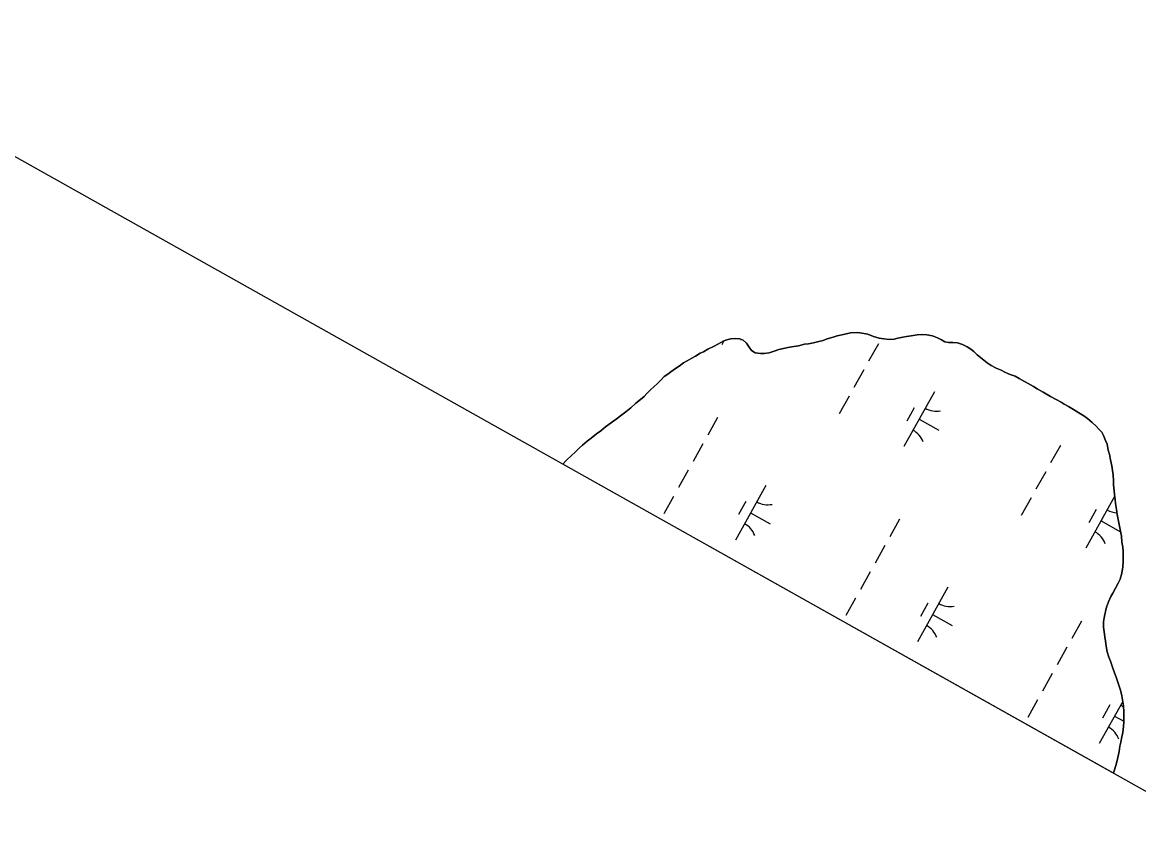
# Model space of a CAD drawing. Extents: x 3923531 to 3943530, y 207391 to 229799.
# Drawn here: x 3931140 to 3932031, y 210260 to 210913 of the extents above; entities that cross this region are included whole.
import ezdxf

# ---------------------------------------------------------------- set-up
doc = ezdxf.new("R2010")
doc.units = 0
for name, color, linetype in [('V-GRID-FRAM', 7, 'Continuous'), ('V-TOPO-SHOR', 7, 'Continuous'), ('V-WETL-SWMP', 7, 'Continuous')]:
    doc.layers.add(name, color=color, linetype=linetype)

msp = doc.modelspace()

# ---------------------------------------------------------------- linework, layer by layer
at = {"layer": 'V-GRID-FRAM'}
msp.add_lwpolyline([(3941569.42, 222286.79), (3934196.47, 209089.08), (3926890.07, 213186.24), (3934009.8, 226348.12), (3941569.42, 222286.79)], dxfattribs=at)
at = {"layer": 'V-TOPO-SHOR'}
for points in [[(3931950.33, 210620.94), (3931947.2, 210622.96), (3931943.09, 210625.33), (3931939.97, 210627.02), (3931935.85, 210629.21), (3931932.56, 210631.07), (3931927.95, 210632.77), (3931924.49, 210634.3), (3931921.36, 210635.83), (3931917.57, 210637.52), (3931913.46, 210639.72), (3931910.34, 210641.91), (3931906.4, 210644.93), (3931902.46, 210648.28), (3931899.68, 210650.8), (3931897.21, 210652.64), (3931894.42, 210654.49), (3931890.64, 210656.52), (3931886.51, 210657.73), (3931883.04, 210658.1), (3931879.57, 210658.14), (3931876.59, 210658.66), (3931873.79, 210660.02), (3931870.67, 210661.87), (3931866.71, 210663.24), (3931862.25, 210664.12), (3931858.95, 210664.32), (3931854.47, 210664.04), (3931849.67, 210663.43), (3931846.02, 210662.81), (3931843.03, 210662.18), (3931839.05, 210661.39), (3931836.06, 210660.76), (3931832.25, 210660.31), (3931827.79, 210660.85), (3931824.15, 210661.39), (3931819.7, 210662.93), (3931815.09, 210664.64), (3931811.78, 210665.33), (3931806.99, 210665.88), (3931801.36, 210665.61), (3931795.56, 210664.52), (3931790.74, 210663.41), (3931787.42, 210662.29), (3931782.77, 210660.85), (3931779.45, 210659.73), (3931774.96, 210658.46), (3931771.65, 210657.67), (3931767.83, 210657.05), (3931764.52, 210656.59), (3931759.71, 210655.48), (3931756.06, 210654.86), (3931751.25, 210653.92), (3931747.76, 210653.3), (3931744.11, 210652.34), (3931740.29, 210651.23), (3931736.31, 210649.78), (3931732.49, 210649.16), (3931729.35, 210649.19), (3931725.22, 210649.9), (3931722.26, 210651.76), (3931720.3, 210654.43), (3931718.18, 210657.43), (3931715.73, 210659.77), (3931712.93, 210660.96), (3931709.12, 210661.33), (3931705.64, 210660.88), (3931702.49, 210660.25), (3931699.66, 210658.96), (3931695.83, 210657.01), (3931692, 210654.9), (3931687.51, 210652.63), (3931684.01, 210650.69), (3931681.19, 210649.39), (3931677.52, 210647.12), (3931674.69, 210645.49), (3931670.86, 210643.38), (3931668.02, 210641.76), (3931664.52, 210639.15), (3931661.52, 210637.36), (3931658.02, 210634.75), (3931655.51, 210632.79), (3931652.68, 210630.84), (3931649.83, 210628.06), (3931647.49, 210625.6), (3931644.15, 210622.49), (3931641.8, 210620.2), (3931638.79, 210617.26), (3931636.62, 210614.96), (3931633.77, 210612.68), (3931630.1, 210609.57), (3931625.92, 210605.81), (3931621.91, 210602.71), (3931618.91, 210600.42), (3931614.24, 210597), (3931610.57, 210594.23), (3931605.73, 210590.64), (3931602.05, 210587.53), (3931598.55, 210585.09), (3931594.21, 210581.83), (3931591.2, 210579.38)], [(3932011.1, 210314.56), (3932011.18, 210314.74), (3932012.21, 210318.04), (3932013.41, 210322.49), (3932014.45, 210326.95), (3932015.67, 210331.9), (3932016.21, 210336.03), (3932016.91, 210339.17), (3932017.78, 210343.46), (3932018.48, 210346.93), (3932019.03, 210351.72), (3932019.23, 210355.2), (3932019.29, 210359.83), (3932019.33, 210363.47), (3932019.05, 210368.27), (3932018.27, 210372.92), (3932017.65, 210376.24), (3932016.7, 210380.71), (3932015.75, 210383.87), (3932014.3, 210388.02), (3932013.34, 210391.01), (3932011.89, 210394.67), (3932010.29, 210399.16), (3932008.68, 210403.81), (3932007.39, 210407.13), (3932006.12, 210411.45), (3932005.34, 210415.93), (3932004.72, 210419.91), (3932004.26, 210423.22), (3932003.64, 210427.37), (3932003.19, 210431.01), (3932003.23, 210435.32), (3932003.77, 210438.46), (3932004.81, 210443.41), (3932005.51, 210446.88), (3932007.05, 210451.16), (3932008.92, 210455.45), (3932010.6, 210458.24), (3932012.63, 210462.19), (3932014.83, 210466.14), (3932016.35, 210469.27), (3932017.73, 210474.05), (3932018.45, 210479.01), (3932018.82, 210483.14), (3932018.86, 210486.62), (3932018.75, 210491.42), (3932018.45, 210494.73), (3932017.84, 210498.71), (3932017.39, 210503.52), (3932016.46, 210508.99), (3932015.21, 210515.46), (3932014.1, 210520.77), (3932013.49, 210524.75), (3932012.71, 210529.55), (3932012.42, 210532.7), (3932011.8, 210536.68), (3932011.67, 210539.83), (3932011.22, 210544.47), (3932011.09, 210547.78), (3932010.98, 210552.42), (3932010.35, 210555.9), (3932009.9, 210559.54), (3932008.79, 210564.36), (3932007.85, 210568.84), (3932006.89, 210572.16), (3932005.95, 210576.97), (3932004.83, 210579.96), (3932003.21, 210583.95), (3932001.75, 210586.61), (3931999.46, 210588.95), (3931997.17, 210591.3), (3931994.06, 210594.31), (3931990.45, 210597.33), (3931987.33, 210599.52), (3931983.55, 210602.04), (3931979.28, 210604.57), (3931975.17, 210606.93), (3931971.87, 210608.79), (3931969.25, 210610.31), (3931965.46, 210612.5), (3931960.85, 210615.04), (3931954.93, 210618.41), (3931950.33, 210620.94)], [(3931591.2, 210579.38), (3931587.53, 210576.11), (3931584.85, 210573.82), (3931581.34, 210570.38), (3931578.83, 210568.09), (3931574.31, 210563.84), (3931571.65, 210560.98)]]:
    msp.add_lwpolyline(points, dxfattribs=at)
at = {"layer": 'V-WETL-SWMP'}
for p, q in [((3931695.83, 210657.01), (3931699.66, 210658.96)), ((3931700.29, 210659.24), (3931698.57, 210656.17)), ((3931699.66, 210658.96), (3931702.49, 210660.25)), ((3931702.49, 210660.25), (3931705.64, 210660.88)), ((3931705.64, 210660.88), (3931709.12, 210661.33)), ((3931709.12, 210661.33), (3931712.93, 210660.96)), ((3931712.93, 210660.96), (3931715.73, 210659.77)), ((3931715.73, 210659.77), (3931718.18, 210657.43)), ((3931771.65, 210657.67), (3931774.96, 210658.46)), ((3931774.96, 210658.46), (3931779.45, 210659.73)), ((3931779.45, 210659.73), (3931782.77, 210660.85)), ((3931782.77, 210660.85), (3931787.42, 210662.29)), ((3931787.42, 210662.29), (3931790.74, 210663.42)), ((3931790.74, 210663.42), (3931795.56, 210664.52)), ((3931795.56, 210664.52), (3931801.36, 210665.61)), ((3931801.36, 210665.61), (3931806.99, 210665.88)), ((3931806.99, 210665.88), (3931811.79, 210665.33)), ((3931811.79, 210665.33), (3931815.09, 210664.64)), ((3931815.09, 210664.64), (3931819.7, 210662.93)), ((3931819.7, 210662.93), (3931824.16, 210661.39)), ((3931824.16, 210661.39), (3931827.79, 210660.86)), ((3931827.79, 210660.86), (3931832.25, 210660.31)), ((3931832.25, 210660.31), (3931836.06, 210660.76)), ((3931836.06, 210660.76), (3931839.05, 210661.39)), ((3931839.05, 210661.39), (3931843.03, 210662.18)), ((3931843.03, 210662.18), (3931846.02, 210662.81)), ((3931846.02, 210662.81), (3931849.67, 210663.43)), ((3931849.67, 210663.43), (3931854.47, 210664.04)), ((3931854.47, 210664.04), (3931858.95, 210664.32)), ((3931858.95, 210664.32), (3931862.25, 210664.12)), ((3931862.25, 210664.12), (3931866.71, 210663.24)), ((3931866.71, 210663.24), (3931870.67, 210661.87)), ((3931870.67, 210661.87), (3931873.79, 210660.02)), ((3931873.79, 210660.02), (3931876.59, 210658.66)), ((3931876.59, 210658.66), (3931879.57, 210658.13)), ((3931677.52, 210647.12), (3931681.19, 210649.39)), ((3931681.19, 210649.39), (3931684.01, 210650.69)), ((3931684.01, 210650.69), (3931687.51, 210652.63)), ((3931687.51, 210652.63), (3931692, 210654.9)), ((3931692, 210654.9), (3931695.83, 210657.01)), ((3931718.18, 210657.43), (3931720.3, 210654.43)), ((3931720.3, 210654.43), (3931722.26, 210651.76)), ((3931722.26, 210651.76), (3931725.22, 210649.9)), ((3931725.22, 210649.9), (3931729.35, 210649.19)), ((3931732.49, 210649.16), (3931736.31, 210649.78)), ((3931736.31, 210649.78), (3931740.29, 210651.23)), ((3931740.29, 210651.23), (3931744.11, 210652.34)), ((3931744.11, 210652.34), (3931747.76, 210653.3)), ((3931747.76, 210653.3), (3931751.25, 210653.92)), ((3931751.25, 210653.92), (3931756.06, 210654.86)), ((3931756.06, 210654.86), (3931759.71, 210655.48)), ((3931759.71, 210655.48), (3931764.52, 210656.59)), ((3931764.52, 210656.59), (3931767.83, 210657.05)), ((3931767.83, 210657.05), (3931771.65, 210657.67)), ((3931823.49, 210657.06), (3931815.69, 210643.09)), ((3931879.57, 210658.13), (3931883.04, 210658.1)), ((3931883.04, 210658.1), (3931886.51, 210657.73)), ((3931886.51, 210657.73), (3931890.64, 210656.52)), ((3931890.64, 210656.52), (3931894.42, 210654.49)), ((3931894.42, 210654.49), (3931897.21, 210652.64)), ((3931897.21, 210652.64), (3931899.68, 210650.8)), ((3931899.68, 210650.8), (3931902.46, 210648.28)), ((3931664.52, 210639.15), (3931668.02, 210641.76)), ((3931668.02, 210641.76), (3931670.86, 210643.38)), ((3931670.86, 210643.38), (3931674.69, 210645.49)), ((3931674.69, 210645.49), (3931677.52, 210647.12)), ((3931729.35, 210649.19), (3931732.49, 210649.16)), ((3931902.46, 210648.28), (3931906.4, 210644.93)), ((3931906.4, 210644.93), (3931910.34, 210641.91)), ((3931910.34, 210641.91), (3931913.46, 210639.72)), ((3931652.68, 210630.84), (3931655.51, 210632.79)), ((3931655.51, 210632.79), (3931658.02, 210634.75)), ((3931658.02, 210634.75), (3931661.52, 210637.36)), ((3931661.52, 210637.36), (3931664.52, 210639.15)), ((3931811.79, 210636.11), (3931803.99, 210622.14)), ((3931913.46, 210639.72), (3931917.57, 210637.52)), ((3931917.57, 210637.52), (3931921.36, 210635.83)), ((3931921.36, 210635.83), (3931924.49, 210634.3)), ((3931924.49, 210634.3), (3931927.95, 210632.77)), ((3931927.95, 210632.77), (3931932.56, 210631.07)), ((3931644.15, 210622.49), (3931647.49, 210625.6)), ((3931647.49, 210625.6), (3931649.83, 210628.06)), ((3931649.83, 210628.06), (3931652.68, 210630.84)), ((3931932.56, 210631.07), (3931935.85, 210629.21)), ((3931935.85, 210629.21), (3931939.97, 210627.02)), ((3931939.97, 210627.02), (3931943.09, 210625.33)), ((3931943.09, 210625.33), (3931947.2, 210622.96)), ((3931947.2, 210622.96), (3931950.33, 210620.94)), ((3931633.77, 210612.68), (3931636.61, 210614.96)), ((3931636.61, 210614.96), (3931638.79, 210617.25)), ((3931638.79, 210617.25), (3931641.8, 210620.2)), ((3931641.8, 210620.2), (3931644.15, 210622.49)), ((3931800.08, 210615.16), (3931792.28, 210601.19)), ((3931868.17, 210618.7), (3931843.79, 210575.05)), ((3931950.33, 210620.94), (3931954.93, 210618.41)), ((3931954.93, 210618.41), (3931960.85, 210615.03)), ((3931960.85, 210615.03), (3931965.46, 210612.5)), ((3931621.91, 210602.71), (3931625.92, 210605.81)), ((3931625.92, 210605.81), (3931630.1, 210609.57)), ((3931630.1, 210609.57), (3931633.77, 210612.68)), ((3931852.17, 210605.87), (3931846.32, 210595.4)), ((3931965.46, 210612.5), (3931969.24, 210610.31)), ((3931969.24, 210610.31), (3931971.88, 210608.79)), ((3931971.88, 210608.79), (3931975.17, 210606.93)), ((3931975.17, 210606.93), (3931979.28, 210604.57)), ((3931610.57, 210594.23), (3931614.24, 210597)), ((3931614.24, 210597), (3931618.91, 210600.43)), ((3931618.91, 210600.43), (3931621.91, 210602.71)), ((3931695.22, 210598.14), (3931687.41, 210584.17)), ((3931855.98, 210596.87), (3931871.69, 210588.09)), ((3931979.28, 210604.57), (3931983.55, 210602.04)), ((3931983.55, 210602.04), (3931987.33, 210599.52)), ((3931987.33, 210599.52), (3931990.45, 210597.33)), ((3931990.45, 210597.33), (3931994.06, 210594.31)), ((3931598.55, 210585.09), (3931602.05, 210587.54)), ((3931602.05, 210587.54), (3931605.73, 210590.64)), ((3931605.73, 210590.64), (3931610.57, 210594.23)), ((3931994.06, 210594.31), (3931997.17, 210591.3)), ((3931997.17, 210591.3), (3931999.46, 210588.95)), ((3931999.46, 210588.95), (3932001.75, 210586.61)), ((3931587.53, 210576.11), (3931591.2, 210579.38)), ((3931591.2, 210579.38), (3931594.21, 210581.83)), ((3931594.21, 210581.83), (3931598.55, 210585.09)), ((3932001.75, 210586.61), (3932003.21, 210583.95)), ((3932003.21, 210583.95), (3932004.83, 210579.96)), ((3932004.83, 210579.96), (3932005.95, 210576.97)), ((3931578.83, 210568.09), (3931581.34, 210570.38)), ((3931581.34, 210570.38), (3931584.85, 210573.82)), ((3931584.85, 210573.82), (3931587.53, 210576.11)), ((3931683.51, 210577.19), (3931675.71, 210563.22)), ((3931968.71, 210575.94), (3931960.9, 210561.97)), ((3932005.95, 210576.97), (3932006.89, 210572.16)), ((3932006.89, 210572.16), (3932007.85, 210568.83)), ((3931571.65, 210560.98), (3931574.31, 210563.84)), ((3932011.1, 210314.56), (3931571.65, 210560.98)), ((3931574.31, 210563.84), (3931578.83, 210568.09)), ((3932007.85, 210568.83), (3932008.79, 210564.36)), ((3932008.79, 210564.36), (3932009.9, 210559.54)), ((3931671.81, 210556.24), (3931664, 210542.27)), ((3931957, 210554.99), (3931949.2, 210541.02)), ((3932009.9, 210559.54), (3932010.35, 210555.9)), ((3932010.35, 210555.9), (3932010.98, 210552.42)), ((3932010.98, 210552.42), (3932011.09, 210547.78)), ((3931733.77, 210544.05), (3931709.38, 210500.4)), ((3932011.09, 210547.78), (3932011.22, 210544.47)), ((3932011.22, 210544.47), (3932011.67, 210539.83)), ((3931660.1, 210535.29), (3931652.3, 210521.32)), ((3931945.3, 210534.03), (3931937.49, 210520.07)), ((3932012.04, 210535.15), (3931989, 210493.92)), ((3932011.67, 210539.83), (3932011.8, 210536.68)), ((3932011.8, 210536.68), (3932012.42, 210532.7)), ((3931717.76, 210531.23), (3931711.91, 210520.75)), ((3931997.38, 210524.75), (3931991.53, 210514.27)), ((3932012.42, 210532.7), (3932012.71, 210529.55)), ((3932012.71, 210529.55), (3932013.49, 210524.75)), ((3932013.49, 210524.75), (3932014.1, 210520.77)), ((3931721.57, 210522.22), (3931737.29, 210513.45)), ((3931840.43, 210517.02), (3931832.63, 210503.05)), ((3932001.19, 210515.75), (3932016.79, 210507.03)), ((3932014.1, 210520.77), (3932015.21, 210515.46)), ((3932015.21, 210515.46), (3932016.46, 210508.99)), ((3932016.46, 210508.99), (3932017.39, 210503.52)), ((3932017.39, 210503.52), (3932017.83, 210498.71)), ((3932017.83, 210498.71), (3932018.45, 210494.73)), ((3931828.73, 210496.07), (3931820.92, 210482.1)), ((3932018.45, 210494.73), (3932018.75, 210491.42)), ((3932018.75, 210491.42), (3932018.86, 210486.62)), ((3932018.82, 210483.14), (3932018.45, 210479.01)), ((3932018.86, 210486.62), (3932018.82, 210483.14)), ((3931817.02, 210475.11), (3931809.22, 210461.15)), ((3932017.73, 210474.05), (3932016.35, 210469.27)), ((3932018.45, 210479.01), (3932017.73, 210474.05)), ((3931878.98, 210462.93), (3931854.59, 210419.27)), ((3932014.83, 210466.14), (3932012.63, 210462.19)), ((3932016.35, 210469.27), (3932014.83, 210466.14)), ((3931805.32, 210454.16), (3931797.51, 210440.19)), ((3932008.92, 210455.45), (3932007.05, 210451.16)), ((3932010.6, 210458.24), (3932008.92, 210455.45)), ((3932012.63, 210462.19), (3932010.6, 210458.24)), ((3931862.98, 210450.1), (3931857.13, 210439.62)), ((3932005.51, 210446.88), (3932004.81, 210443.41)), ((3932007.05, 210451.16), (3932005.51, 210446.88)), ((3931866.79, 210441.1), (3931882.5, 210432.32)), ((3931985.64, 210435.89), (3931977.84, 210421.93)), ((3932003.77, 210438.46), (3932003.23, 210435.32)), ((3932004.81, 210443.41), (3932003.77, 210438.46)), ((3932003.23, 210435.32), (3932003.19, 210431.01)), ((3932003.19, 210431.01), (3932003.64, 210427.37)), ((3932003.64, 210427.37), (3932004.26, 210423.22)), ((3932004.26, 210423.22), (3932004.72, 210419.91)), ((3932004.72, 210419.91), (3932005.34, 210415.93)), ((3931973.94, 210414.94), (3931966.14, 210400.97)), ((3932005.34, 210415.93), (3932006.12, 210411.45)), ((3932006.12, 210411.45), (3932007.39, 210407.13)), ((3932007.39, 210407.13), (3932008.68, 210403.81)), ((3932008.68, 210403.81), (3932010.28, 210399.16)), ((3931962.23, 210393.99), (3931954.43, 210380.02)), ((3932010.28, 210399.16), (3932011.89, 210394.67)), ((3932011.89, 210394.67), (3932013.34, 210391.01)), ((3932013.34, 210391.01), (3932014.3, 210388.02)), ((3932014.3, 210388.02), (3932015.74, 210383.87)), ((3932015.74, 210383.87), (3932016.7, 210380.71)), ((3932016.7, 210380.71), (3932017.65, 210376.24)), ((3932017.65, 210376.24), (3932018.27, 210372.92)), ((3931950.53, 210373.04), (3931942.73, 210359.07)), ((3932018.49, 210371.6), (3931999.81, 210338.15)), ((3932008.19, 210368.98), (3932002.34, 210358.5)), ((3932018.27, 210372.92), (3932019.05, 210368.28)), ((3932019.05, 210368.28), (3932019.33, 210363.47)), ((3932012, 210359.98), (3932019.24, 210355.93)), ((3932019.29, 210359.83), (3932019.23, 210355.2)), ((3932019.33, 210363.47), (3932019.29, 210359.83)), ((3932018.48, 210346.93), (3932017.78, 210343.46)), ((3932019.03, 210351.72), (3932018.48, 210346.93)), ((3932019.23, 210355.2), (3932019.03, 210351.72)), ((3932016.91, 210339.17), (3932016.21, 210336.03)), ((3932017.78, 210343.46), (3932016.91, 210339.17)), ((3932015.67, 210331.9), (3932014.46, 210326.95)), ((3932016.21, 210336.03), (3932015.67, 210331.9)), ((3932013.41, 210322.49), (3932012.21, 210318.04)), ((3932014.46, 210326.95), (3932013.41, 210322.49)), ((3932011.18, 210314.74), (3932011.1, 210314.56)), ((3932012.21, 210318.04), (3932011.18, 210314.74))]:
    msp.add_line(p, q, dxfattribs=at)
for centre, start, end in [((3931697.5, 210653.77), 20.03808, 22.86991), ((3931869.66, 210620.87), 240.03808, 281.58174), ((3931842.72, 210572.64), 20.03808, 61.58174), ((3931735.25, 210546.22), 240.03808, 281.58174), ((3932014.87, 210539.74), 240.03808, 266.80896), ((3931708.31, 210497.99), 20.03808, 61.58174), ((3931987.93, 210491.52), 20.03808, 61.58174), ((3931880.47, 210465.1), 240.03808, 281.58174), ((3931853.52, 210416.87), 20.03808, 61.58174), ((3932025.68, 210383.97), 240.03808, 248.02685), ((3931998.74, 210335.75), 20.03808, 61.58174)]:
    msp.add_arc(centre, 17.62, start, end, dxfattribs=at)

doc.saveas('drawing.dxf')
